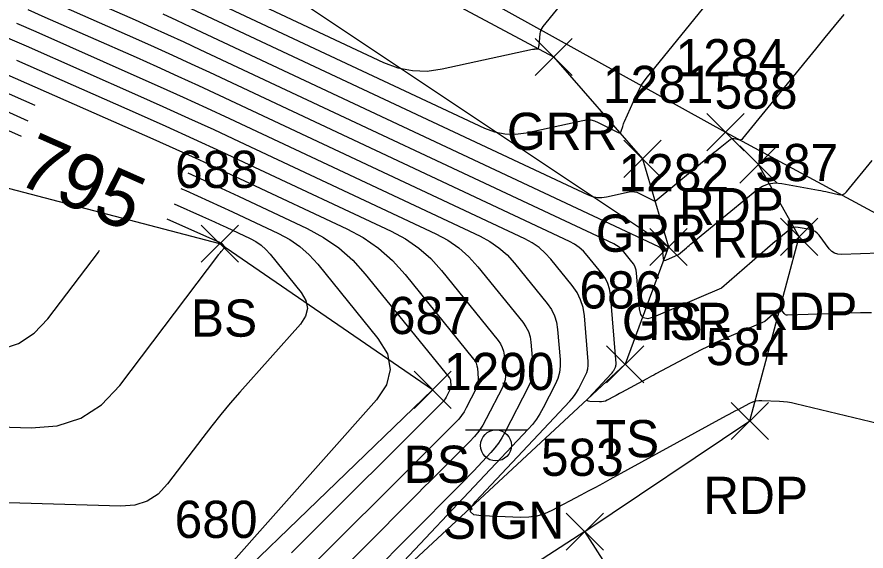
# Model space of a CAD drawing. Extents: x 1650836 to 1652450, y 332578 to 333908.
# Drawn here: x 1652137.1 to 1652182.79, y 332717.7 to 332746.42 of the extents above; entities that cross this region are included whole.
import ezdxf

# ---------------------------------------------------------------- set-up
doc = ezdxf.new("R2010")
doc.units = 0
for name, color, linetype in [('L_A', 7, 'Continuous'), ('L_I', 7, 'Continuous'), ('L_TIC', 7, 'Continuous'), ('LELB', 7, 'Continuous'), ('LSOGCMA', 7, 'Continuous'), ('LSOGCMA_T', 7, 'Continuous'), ('LSOGCMI', 7, 'Continuous'), ('P_A', 7, 'Continuous'), ('P_I', 7, 'Continuous'), ('P_TIC', 7, 'Continuous'), ('PET', 7, 'Continuous'), ('PEU', 7, 'Continuous'), ('R_A', 7, 'Continuous'), ('R_I', 7, 'Continuous'), ('R_TIC', 7, 'Continuous'), ('RGR', 7, 'Continuous'), ('S_A', 7, 'Continuous'), ('S_I', 7, 'Continuous'), ('SSGN', 7, 'Continuous')]:
    doc.layers.add(name, color=color, linetype=linetype)

msp = doc.modelspace()

# ---------------------------------------------------------------- linework, layer by layer
at = {"layer": 'L_TIC'}
for points in [[(1652147.02, 332733.227), (1652149.02, 332735.227)], [(1652149.02, 332733.227), (1652147.02, 332735.227)], [(1652171.167, 332733.049), (1652173.167, 332735.049)], [(1652173.167, 332733.049), (1652171.167, 332735.049)], [(1652168.833, 332726.743), (1652170.833, 332728.743)], [(1652170.833, 332726.743), (1652168.833, 332728.743)], [(1652158.47, 332725.367), (1652160.47, 332727.367)], [(1652160.47, 332725.367), (1652158.47, 332727.367)]]:
    msp.add_lwpolyline(points, dxfattribs=at)
at = {"layer": 'LELB'}
for points in [[(1651844.759, 332915.941), (1651880.379, 332894.976), (1651917.082, 332874.787), (1651949.824, 332853.945), (1651967.074, 332844.342), (1652000.53, 332828.254), (1652035.357, 332809.776), (1652067.23, 332793.489), (1652106.029, 332773.108), (1652143.274, 332753.324), (1652172.167, 332734.049)], [(1652048.756, 332662.461), (1652082.555, 332678.298), (1652130.366, 332703.201), (1652148.083, 332715.406), (1652159.47, 332726.367), (1652148.02, 332734.227), (1652128.413, 332739.339), (1652116.951, 332747.33), (1652106.793, 332756.875), (1652094.604, 332761.138), (1652083.802, 332764.466), (1652074.482, 332770.284), (1652065.17, 332770.428), (1652062.989, 332774.387), (1652054.537, 332784.724), (1652034.993, 332796.475), (1652025.062, 332801.1), (1652009.772, 332808.074), (1651988.967, 332816.401), (1651980.006, 332832.954), (1651960.575, 332843.477), (1651932.852, 332862.75), (1651890.753, 332886.019), (1651847.527, 332911.35)], [(1652172.167, 332734.049), (1652169.833, 332727.743)], [(1652054.928, 332654.589), (1652089.949, 332673.854), (1652132.975, 332699.313), (1652151.656, 332710.875), (1652169.833, 332727.743)]]:
    msp.add_lwpolyline(points, dxfattribs=at)
at = {"layer": 'LSOGCMA'}
for points in [[(1652185.572, 332733.791), (1652181.468, 332733.645), (1652181.275, 332733.659), (1652181.102, 332733.715), (1652180.95, 332733.814), (1652180.818, 332733.956), (1652180.272, 332734.687), (1652180.173, 332734.798), (1652180.059, 332734.884), (1652179.93, 332734.947), (1652179.787, 332734.986), (1652179.133, 332735.103), (1652179.012, 332735.113), (1652178.897, 332735.097), (1652178.789, 332735.055), (1652178.688, 332734.988), (1652178.295, 332734.667), (1652178.198, 332734.586), (1652178.1, 332734.505), (1652178.004, 332734.423), (1652177.908, 332734.341), (1652175.022, 332731.843), (1652171.354, 332730.273), (1652171.047, 332730.19), (1652170.818, 332730.239), (1652170.669, 332730.418), (1652170.598, 332730.729), (1652170.442, 332732.641), (1652170.416, 332732.81), (1652170.366, 332732.969), (1652170.292, 332733.118), (1652170.195, 332733.258), (1652169.757, 332733.798), (1652169.641, 332733.926), (1652169.514, 332734.038), (1652169.374, 332734.134), (1652169.223, 332734.216), (1652146.959, 332744.658), (1652146.091, 332745.062), (1652145.221, 332745.462), (1652144.349, 332745.856), (1652143.474, 332746.245), (1652139.656, 332747.932)], [(1652117.841, 332724.945), (1652137.858, 332724.319), (1652139.273, 332724.426), (1652140.539, 332724.842), (1652141.659, 332725.567), (1652142.631, 332726.599), (1652147.958, 332733.637), (1652147.99, 332733.679), (1652148.023, 332733.719), (1652148.057, 332733.76), (1652148.091, 332733.799), (1652148.26, 332733.989), (1652148.275, 332734.012), (1652148.281, 332734.035), (1652148.276, 332734.059), (1652148.262, 332734.083), (1652148.17, 332734.196), (1652148.157, 332734.211), (1652148.142, 332734.223), (1652148.127, 332734.234), (1652148.11, 332734.243), (1652148.039, 332734.276), (1652148.021, 332734.285), (1652148.003, 332734.293), (1652147.986, 332734.301), (1652147.968, 332734.309), (1652145.187, 332735.537)]]:
    msp.add_lwpolyline(points, dxfattribs=at)
at = {"layer": 'LSOGCMI'}
for points in [[(1652144.861, 332749.593), (1652156.833, 332743.978), (1652157.6, 332743.688), (1652158.382, 332743.532), (1652159.18, 332743.51), (1652159.992, 332743.622), (1652164.85, 332744.681), (1652164.881, 332744.687), (1652164.912, 332744.692), (1652164.944, 332744.695), (1652164.975, 332744.697), (1652165.127, 332744.703), (1652165.144, 332744.706), (1652165.157, 332744.714), (1652165.166, 332744.725), (1652165.171, 332744.741), (1652165.185, 332744.814), (1652165.189, 332744.833), (1652165.191, 332744.851), (1652165.194, 332744.87), (1652165.196, 332744.888), (1652165.265, 332745.511), (1652165.284, 332745.619), (1652165.318, 332745.72), (1652165.366, 332745.815), (1652165.428, 332745.904), (1652167.244, 332748.169)], [(1652145.385, 332748.359), (1652162.261, 332740.444), (1652162.804, 332740.239), (1652163.359, 332740.129), (1652163.924, 332740.113), (1652164.5, 332740.192), (1652167.55, 332740.857), (1652167.767, 332740.886), (1652167.978, 332740.878), (1652168.185, 332740.832), (1652168.387, 332740.749), (1652169.462, 332740.202), (1652169.518, 332740.183), (1652169.563, 332740.189), (1652169.598, 332740.218), (1652169.622, 332740.272), (1652169.698, 332740.536), (1652169.718, 332740.601), (1652169.74, 332740.666), (1652169.765, 332740.73), (1652169.792, 332740.793), (1652170.436, 332742.232), (1652170.561, 332742.487), (1652170.701, 332742.734), (1652170.857, 332742.97), (1652171.029, 332743.197), (1652175.624, 332748.868)], [(1652183.08, 332730.517), (1652182.502, 332730.514), (1652181.924, 332730.499), (1652178.575, 332730.38), (1652178.518, 332730.384), (1652178.467, 332730.401), (1652178.422, 332730.43), (1652178.383, 332730.472), (1652178.24, 332730.664), (1652178.203, 332730.701), (1652178.163, 332730.716), (1652178.122, 332730.71), (1652178.078, 332730.681), (1652177.345, 332730.047), (1652175.277, 332729.162), (1652174.934, 332729.011), (1652174.594, 332728.853), (1652174.257, 332728.689), (1652173.924, 332728.517), (1652171.49, 332727.231), (1652171.368, 332727.166), (1652171.246, 332727.101), (1652171.124, 332727.035), (1652171.003, 332726.969), (1652169.631, 332726.218), (1652169.535, 332726.166), (1652169.44, 332726.115), (1652169.344, 332726.063), (1652169.248, 332726.012), (1652168.862, 332725.81), (1652168.765, 332725.766), (1652168.664, 332725.736), (1652168.56, 332725.719), (1652168.452, 332725.717), (1652167.93, 332725.738), (1652167.832, 332725.753), (1652167.787, 332725.79), (1652167.794, 332725.848), (1652167.852, 332725.927), (1652169.101, 332727.253), (1652169.134, 332727.29), (1652169.163, 332727.329), (1652169.19, 332727.371), (1652169.214, 332727.414), (1652169.305, 332727.591), (1652169.324, 332727.635), (1652169.337, 332727.682), (1652169.343, 332727.729), (1652169.342, 332727.778), (1652169.038, 332731.496), (1652168.991, 332731.802), (1652168.901, 332732.09), (1652168.767, 332732.361), (1652168.59, 332732.615), (1652167.796, 332733.594), (1652167.586, 332733.825), (1652167.355, 332734.029), (1652167.102, 332734.204), (1652166.828, 332734.352), (1652147.484, 332743.425), (1652146.492, 332743.886), (1652145.498, 332744.342), (1652144.502, 332744.793), (1652143.502, 332745.238), (1652139.141, 332747.165)], [(1652181.592, 332746.549), (1652181.088, 332745.931), (1652180.584, 332745.313), (1652180.08, 332744.695), (1652176.149, 332739.874), (1652176.106, 332739.833), (1652176.058, 332739.808), (1652176.004, 332739.798), (1652175.945, 332739.805), (1652175.699, 332739.862), (1652175.639, 332739.87), (1652175.582, 332739.864), (1652175.528, 332739.845), (1652175.477, 332739.812), (1652174.942, 332739.381), (1652174.836, 332739.296), (1652174.731, 332739.21), (1652174.626, 332739.124), (1652174.521, 332739.038), (1652171.441, 332736.498), (1652170.621, 332736.915), (1652170.483, 332736.972), (1652170.341, 332737.003), (1652170.196, 332737.009), (1652170.048, 332736.989), (1652168.829, 332736.723), (1652168.579, 332736.689), (1652168.332, 332736.696), (1652168.091, 332736.744), (1652167.854, 332736.833), (1652145.91, 332747.126)], [(1652188.856, 332723.242), (1652179, 332725.62), (1652178.788, 332725.666), (1652178.574, 332725.702), (1652178.359, 332725.727), (1652178.142, 332725.742), (1652177.192, 332725.784), (1652177.017, 332725.781), (1652176.846, 332725.755), (1652176.681, 332725.706), (1652176.521, 332725.634), (1652175.89, 332725.3), (1652175.733, 332725.217), (1652175.576, 332725.133), (1652175.419, 332725.048), (1652175.262, 332724.963), (1652169.01, 332721.543), (1652168.622, 332721.331), (1652168.232, 332721.121), (1652167.842, 332720.913), (1652167.451, 332720.706), (1652165.885, 332719.882), (1652165.487, 332719.704), (1652165.077, 332719.581), (1652164.654, 332719.515), (1652164.218, 332719.505), (1652162.093, 332719.589), (1652161.697, 332719.652), (1652161.513, 332719.802), (1652161.54, 332720.038), (1652161.778, 332720.36), (1652166.855, 332725.751), (1652166.988, 332725.902), (1652167.109, 332726.061), (1652167.219, 332726.228), (1652167.317, 332726.404), (1652167.685, 332727.123), (1652167.764, 332727.305), (1652167.815, 332727.493), (1652167.839, 332727.686), (1652167.836, 332727.885), (1652167.635, 332730.351), (1652167.566, 332730.794), (1652167.435, 332731.212), (1652167.241, 332731.604), (1652166.985, 332731.971), (1652165.834, 332733.39), (1652165.531, 332733.725), (1652165.196, 332734.019), (1652164.83, 332734.274), (1652164.432, 332734.488), (1652148.009, 332742.191), (1652146.893, 332742.71), (1652145.775, 332743.223), (1652144.655, 332743.73), (1652143.531, 332744.23), (1652138.626, 332746.397), (1652137.701, 332746.8)], [(1652144.944, 332746.581), (1652145.69, 332746.239), (1652146.435, 332745.892), (1652171.618, 332734.08), (1652171.646, 332734.065), (1652171.672, 332734.047), (1652171.696, 332734.026), (1652171.718, 332734.002), (1652171.799, 332733.901), (1652171.818, 332733.875), (1652171.831, 332733.848), (1652171.841, 332733.818), (1652171.845, 332733.787), (1652171.875, 332733.43), (1652171.888, 332733.372), (1652171.916, 332733.339), (1652171.958, 332733.33), (1652172.015, 332733.345), (1652172.699, 332733.638), (1652173.129, 332734.01), (1652173.201, 332734.072), (1652173.273, 332734.133), (1652173.346, 332734.194), (1652173.419, 332734.254), (1652176.918, 332737.115), (1652177.223, 332737.317), (1652177.548, 332737.442), (1652177.892, 332737.491), (1652178.257, 332737.462), (1652180.234, 332737.107), (1652180.369, 332737.082), (1652180.503, 332737.056), (1652180.637, 332737.027), (1652180.771, 332736.997), (1652181.305, 332736.872), (1652181.433, 332736.858), (1652181.548, 332736.879), (1652181.653, 332736.934), (1652181.745, 332737.023), (1652183.116, 332738.704)], [(1652137.083, 332746.077), (1652138.111, 332745.63), (1652143.559, 332743.222), (1652144.807, 332742.667), (1652146.053, 332742.104), (1652147.294, 332741.534), (1652148.533, 332740.957), (1652162.037, 332734.624), (1652162.558, 332734.343), (1652163.037, 332734.01), (1652163.476, 332733.625), (1652163.873, 332733.186), (1652165.642, 332731.005), (1652165.861, 332730.691), (1652166.027, 332730.356), (1652166.139, 332729.999), (1652166.197, 332729.62), (1652166.331, 332727.992), (1652166.336, 332727.643), (1652166.293, 332727.305), (1652166.203, 332726.975), (1652166.065, 332726.655), (1652165.419, 332725.394), (1652165.247, 332725.086), (1652165.055, 332724.792), (1652164.842, 332724.513), (1652164.61, 332724.248), (1652155.021, 332714.067)], [(1652136.465, 332745.354), (1652137.596, 332744.862), (1652143.588, 332742.215), (1652144.96, 332741.604), (1652146.33, 332740.985), (1652147.695, 332740.358), (1652149.058, 332739.724), (1652159.641, 332734.76), (1652160.286, 332734.413), (1652160.879, 332734.001), (1652161.421, 332733.525), (1652161.912, 332732.983), (1652164.321, 332730.012), (1652164.493, 332729.765), (1652164.623, 332729.502), (1652164.711, 332729.221), (1652164.757, 332728.924), (1652164.857, 332727.701), (1652164.862, 332727.399), (1652164.825, 332727.105), (1652164.747, 332726.82), (1652164.627, 332726.543), (1652163.364, 332724.078), (1652163.202, 332723.788), (1652163.02, 332723.51), (1652162.82, 332723.246), (1652162.6, 332722.996), (1652161.682, 332722.022), (1652161.452, 332721.779), (1652161.22, 332721.538), (1652160.987, 332721.298), (1652160.752, 332721.06), (1652153.705, 332713.974)], [(1652137.08, 332744.094), (1652143.616, 332741.207), (1652145.113, 332740.54), (1652146.607, 332739.865), (1652148.097, 332739.182), (1652149.582, 332738.49), (1652157.246, 332734.896), (1652158.013, 332734.483), (1652158.72, 332733.992), (1652159.366, 332733.424), (1652159.951, 332732.779), (1652162.999, 332729.019), (1652163.125, 332728.84), (1652163.219, 332728.648), (1652163.284, 332728.444), (1652163.317, 332728.227), (1652163.39, 332727.337), (1652163.393, 332727.118), (1652163.366, 332726.904), (1652163.309, 332726.697), (1652163.222, 332726.495), (1652162.359, 332724.812), (1652162.169, 332724.474), (1652161.955, 332724.154), (1652161.715, 332723.852), (1652161.452, 332723.568), (1652160.004, 332722.126), (1652159.671, 332721.794), (1652159.338, 332721.462), (1652159.006, 332721.129), (1652158.674, 332720.795), (1652152.453, 332714.539)], [(1652136.565, 332743.327), (1652144.415, 332739.859), (1652145.652, 332739.308), (1652146.886, 332738.75), (1652148.117, 332738.186), (1652149.345, 332737.614), (1652154.851, 332735.032), (1652155.741, 332734.552), (1652156.561, 332733.983), (1652157.311, 332733.324), (1652157.99, 332732.575), (1652161.678, 332728.026), (1652161.756, 332727.914), (1652161.816, 332727.794), (1652161.856, 332727.666), (1652161.877, 332727.531), (1652161.922, 332726.974), (1652161.924, 332726.837), (1652161.908, 332726.703), (1652161.872, 332726.573), (1652161.818, 332726.447), (1652161.278, 332725.394), (1652161.159, 332725.182), (1652161.024, 332724.982), (1652160.875, 332724.794), (1652160.71, 332724.616), (1652156.84, 332720.762), (1652156.138, 332720.062), (1652155.436, 332719.361), (1652154.736, 332718.659), (1652154.036, 332717.956), (1652150.938, 332714.84)], [(1652136.05, 332742.559), (1652138.058, 332741.672)], [(1652135.535, 332741.792), (1652137.69, 332740.84)], [(1652135.02, 332741.024), (1652137.322, 332740.007)], [(1652146.289, 332738.032), (1652147.165, 332737.636), (1652148.093, 332737.21), (1652149.018, 332736.78), (1652152.715, 332735.046), (1652153.604, 332734.568), (1652154.422, 332733.999), (1652155.171, 332733.341), (1652155.849, 332732.593), (1652160.357, 332727.033), (1652160.388, 332726.988), (1652160.412, 332726.94), (1652160.428, 332726.889), (1652160.437, 332726.834), (1652160.455, 332726.611), (1652160.456, 332726.556), (1652160.449, 332726.502), (1652160.435, 332726.45), (1652160.413, 332726.399), (1652160.196, 332725.976), (1652160.148, 332725.891), (1652160.094, 332725.811), (1652160.034, 332725.735), (1652159.968, 332725.664), (1652152.22, 332717.948), (1652151.876, 332717.605)], [(1652145.922, 332737.203), (1652146.191, 332737.084), (1652146.819, 332736.805), (1652147.445, 332736.522), (1652148.069, 332736.235), (1652148.692, 332735.945), (1652151.18, 332734.778), (1652151.778, 332734.456), (1652152.329, 332734.074), (1652152.833, 332733.631), (1652153.289, 332733.128), (1652156.526, 332729.136), (1652157.034, 332728.296), (1652157.191, 332727.465), (1652156.996, 332726.642), (1652156.451, 332725.827), (1652148.188, 332716.534)], [(1652145.555, 332736.37), (1652147.08, 332735.696), (1652147.402, 332735.553), (1652147.724, 332735.407), (1652148.045, 332735.26), (1652148.365, 332735.111), (1652149.645, 332734.511), (1652149.952, 332734.345), (1652150.236, 332734.149), (1652150.495, 332733.921), (1652150.729, 332733.662), (1652152.394, 332731.609), (1652152.655, 332731.178), (1652152.736, 332730.75), (1652152.636, 332730.327), (1652152.355, 332729.908), (1652149.094, 332726.24), (1652148.578, 332725.648), (1652148.074, 332725.047), (1652147.582, 332724.435), (1652147.103, 332723.814), (1652145.207, 332721.31), (1652144.694, 332720.765), (1652144.104, 332720.383), (1652143.436, 332720.164), (1652142.69, 332720.107), (1652133.618, 332720.391)], [(1652136.228, 332728.545), (1652137.186, 332728.86), (1652138.033, 332729.408), (1652138.768, 332730.189), (1652141.487, 332733.78), (1652141.537, 332733.87)]]:
    msp.add_lwpolyline(points, dxfattribs=at)
at = {"layer": 'P_TIC'}
for points in [[(1652174.234, 332739.226), (1652176.234, 332741.226)], [(1652176.234, 332739.226), (1652174.234, 332741.226)], [(1652176.008, 332737.484), (1652178.008, 332739.484)], [(1652178.008, 332737.484), (1652176.008, 332739.484)], [(1652178.197, 332733.591), (1652180.197, 332735.591)], [(1652180.197, 332733.591), (1652178.197, 332735.591)], [(1652175.539, 332723.696), (1652177.539, 332725.696)], [(1652177.539, 332723.696), (1652175.539, 332725.696)], [(1652166.66, 332717.743), (1652168.66, 332719.743)], [(1652168.66, 332717.743), (1652166.66, 332719.743)], [(1652166.66, 332717.743), (1652168.66, 332719.743)], [(1652168.66, 332717.743), (1652166.66, 332719.743)]]:
    msp.add_lwpolyline(points, dxfattribs=at)
at = {"layer": 'PET'}
for points in [[(1651764.546, 332972.615), (1651784.506, 332958.597), (1651809.702, 332941.927), (1651846.26, 332918.158), (1651881.765, 332897.162), (1651918.116, 332876.642), (1651951.432, 332858.415), (1651975.296, 332845.48), (1652002.223, 332831.337), (1652037.173, 332813.417), (1652069.296, 332796.636), (1652107.428, 332776.545), (1652145.079, 332756.921), (1652175.234, 332740.226), (1652190.754, 332731.861), (1652206.573, 332723.523), (1652239.422, 332706.921), (1652282.404, 332684.366), (1652332.494, 332658.525), (1652365.542, 332641.171), (1652388.914, 332629.021)], [(1652225.213, 332712.526), (1652202.497, 332711.22), (1652178.884, 332701.373), (1652174.735, 332707.704), (1652167.66, 332718.743), (1652176.539, 332724.696), (1652179.197, 332734.591), (1652177.008, 332738.484)]]:
    msp.add_lwpolyline(points, dxfattribs=at)
at = {"layer": 'PEU'}
msp.add_lwpolyline([(1652167.66, 332718.743), (1652158.219, 332712.634)], dxfattribs=at)
at = {"layer": 'R_TIC'}
for points in [[(1652164.98, 332743.268), (1652166.98, 332745.268)], [(1652166.98, 332743.268), (1652164.98, 332745.268)], [(1652169.761, 332737.792), (1652171.761, 332739.792)], [(1652171.761, 332737.792), (1652169.761, 332739.792)], [(1652171.167, 332733.049), (1652173.167, 332735.049)], [(1652173.167, 332733.049), (1652171.167, 332735.049)]]:
    msp.add_lwpolyline(points, dxfattribs=at)
at = {"layer": 'RGR'}
msp.add_lwpolyline([(1651963.926, 332842.71), (1651967.074, 332844.342), (1651975.028, 332844.451), (1652001.752, 332830.477), (1652036.76, 332812.304), (1652068.698, 332795.548), (1652107.135, 332775.504), (1652144.421, 332755.8), (1652165.98, 332744.268), (1652170.761, 332738.792), (1652172.167, 332734.049)], dxfattribs=at)
at = {"layer": 'SSGN'}
for p, q in [((1652161.233, 332724.212), (1652164.566, 332724.212)), ((1652162.88, 332723.379), (1652162.88, 332723.379))]:
    msp.add_line(p, q, dxfattribs=at)
msp.add_circle((1652162.88, 332723.379), 0.833, dxfattribs=at)

# ---------------------------------------------------------------- texts
at = {"layer": 'L_A'}
for s, p in [('BS', (1652146.461, 332729.227)), ('TS', (1652170.576, 332729.049)), ('TS', (1652168.243, 332722.743)), ('BS', (1652157.911, 332721.367))]:
    msp.add_text(s, height=2, dxfattribs=at).set_placement(p)
at = {"layer": 'L_I'}
for s, p in [('688', (1652145.61, 332737.227)), ('1282', (1652169.474, 332737.049)), ('686', (1652167.369, 332730.743)), ('687', (1652157.06, 332729.367)), ('680', (1652145.587, 332718.406))]:
    msp.add_text(s, height=2, dxfattribs=at).set_placement(p)
at = {"layer": 'LSOGCMA_T'}
msp.add_text('795', height=3, rotation=336.1636, dxfattribs=at).set_placement((1652136.964, 332737.53))
at = {"layer": 'P_A'}
for p in [(1652172.723, 332735.226), (1652174.497, 332733.484), (1652176.685, 332729.591), (1652174.028, 332719.696)]:
    msp.add_text('RDP', height=2, dxfattribs=at).set_placement(p)
at = {"layer": 'P_I'}
for s, p in [('1284', (1652172.542, 332743.226)), ('588', (1652174.646, 332741.484)), ('587', (1652176.835, 332737.591)), ('584', (1652174.177, 332727.696)), ('583', (1652165.298, 332721.743)), ('583', (1652165.298, 332721.743))]:
    msp.add_text(s, height=2, dxfattribs=at).set_placement(p)
at = {"layer": 'R_A'}
for p in [(1652163.469, 332739.268), (1652168.25, 332733.792), (1652169.655, 332729.049)]:
    msp.add_text('GRR', height=2, dxfattribs=at).set_placement(p)
at = {"layer": 'R_I'}
for s, p in [('1281', (1652168.636, 332741.792)), ('1282', (1652169.474, 332737.049))]:
    msp.add_text(s, height=2, dxfattribs=at).set_placement(p)
at = {"layer": 'S_A'}
msp.add_text('SIGN', height=2, dxfattribs=at).set_placement((1652160.018, 332718.358))
at = {"layer": 'S_I'}
msp.add_text('1290', height=2, dxfattribs=at).set_placement((1652160.081, 332726.358))

doc.saveas('drawing.dxf')
